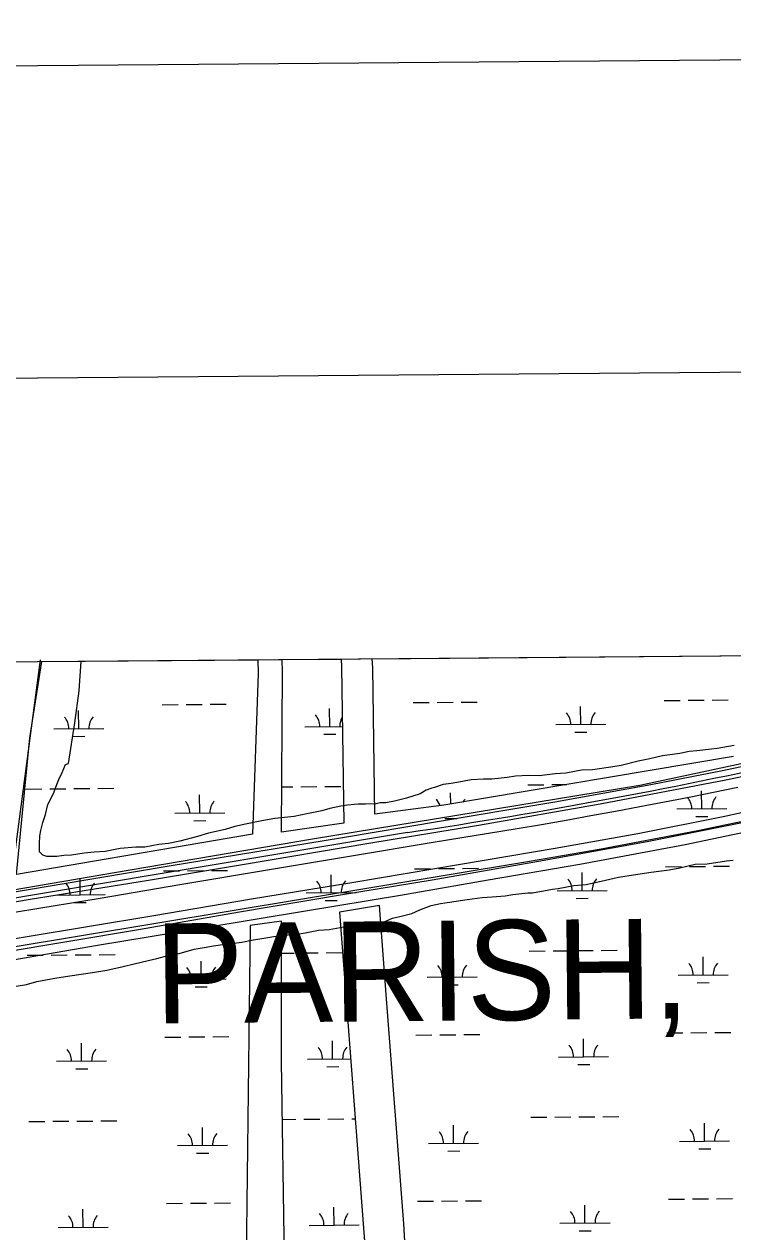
# Model space of a CAD drawing. Extents: x 3567028 to 3605064, y 510945 to 536587.
# Drawn here: x 3594340 to 3595757, y 533587 to 536003 of the extents above; entities that cross this region are included whole.
import ezdxf

# ---------------------------------------------------------------- set-up
doc = ezdxf.new("R2010")
doc.units = 0
for name, color, linetype in [('G-ANNO-NPLT', 7, 'Continuous'), ('V-ANNO-SYMB', 7, 'Continuous'), ('V-BRDG-OTLN', 7, 'Continuous'), ('V-GRID-FRAM', 7, 'Continuous'), ('V-ROAD-CNTR', 7, 'Continuous'), ('V-SITE-VEGE', 7, 'Continuous'), ('V-TOPO-GNAM-IDEN', 7, 'Continuous'), ('V-UTIL-LINE', 7, 'Continuous'), ('V-WETL-SWMP', 7, 'Continuous')]:
    doc.layers.add(name, color=color, linetype=linetype)

msp = doc.modelspace()

# ---------------------------------------------------------------- linework, layer by layer
at = {"layer": 'G-ANNO-NPLT'}
msp.add_lwpolyline([(3567815.5, 511528.3), (3604480.9, 511837.7), (3604277, 536003.5), (3567611.7, 535694.2)], close=True, dxfattribs=at)
at = {"layer": 'V-ANNO-SYMB'}
msp.add_lwpolyline([(3570560.3, 512176.6), (3603642.3, 512455.7), (3603449, 535371.4), (3570367, 535092.3), (3570560.3, 512176.6)], dxfattribs=at)
at = {"layer": 'V-BRDG-OTLN'}
for p, q in [((3595737.9, 534418), (3595922.1, 534457.2)), ((3595567.3, 534384), (3595737.9, 534418)), ((3595866.2, 534404.1), (3595661.7, 534361.1)), ((3595401.9, 534354.4), (3595567.3, 534384)), ((3595216.3, 534322.9), (3595401.9, 534354.4)), ((3595661.7, 534361.1), (3595451.4, 534321.5)), ((3594994.9, 534285.7), (3595216.3, 534322.9)), ((3595451.4, 534321.5), (3595267.7, 534290.5)), ((3594794.8, 534252.9), (3594994.9, 534285.7)), ((3595267.7, 534290.5), (3595092.2, 534259.9)), ((3595092.2, 534259.9), (3594902.2, 534228.5)), ((3594599.5, 534220), (3594794.8, 534252.9)), ((3594341.8, 534177.2), (3594599.5, 534220)), ((3594902.2, 534228.5), (3594697.3, 534194.2)), ((3594697.3, 534194.2), (3594486.5, 534159.4)), ((3594132, 534141.5), (3594341.8, 534177.2)), ((3594486.5, 534159.4), (3594282.5, 534124.6))]:
    msp.add_line(p, q, dxfattribs=at)
for points in [[(3594116.8, 534212), (3594348.1, 534251.4), (3594588.5, 534290.5), (3594776.8, 534322), (3595029, 534364.3), (3595248.7, 534400.6), (3595491.6, 534443.2), (3595743.2, 534491), (3595968.5, 534538.3), (3596197.6, 534590.7), (3596441.6, 534657.4), (3596664.2, 534718.8), (3596761.4, 534748)], [(3594289.3, 534145), (3594568.6, 534191.6), (3594770.3, 534226.7), (3594972.5, 534261.2), (3595156.1, 534291.3), (3595368.5, 534328.5), (3595585.9, 534367.8), (3595842.1, 534419.3), (3596053.6, 534465.8), (3596276.7, 534520.5), (3596479.8, 534575.3), (3596707.4, 534640.4), (3596886.7, 534695.3), (3597056.8, 534750.4)], [(3594260.6, 534256.7), (3594630.1, 534318.8), (3594976.6, 534376), (3595305.1, 534431.4), (3595353.2, 534439.3), (3595401.2, 534447.4), (3595449.2, 534455.7), (3595497.1, 534464.3), (3595545, 534473), (3595592.9, 534482), (3595640.8, 534491.2), (3595688.6, 534500.5), (3595736.3, 534510.1), (3595784, 534519.9)], [(3595767.3, 534476), (3595718.3, 534466), (3595669.4, 534456.1), (3595620.4, 534446.5), (3595571.3, 534437.1), (3595522.2, 534427.8), (3595473.1, 534418.8), (3595423.9, 534410), (3595374.7, 534401.4), (3595325.5, 534393.1), (3595157.9, 534365.6), (3594990.3, 534337.9), (3594822.7, 534309.9), (3594655.2, 534281.7), (3594487.7, 534253.3), (3594373.5, 534234.6), (3594259.3, 534215.8)]]:
    msp.add_lwpolyline(points, dxfattribs=at)
at = {"layer": 'V-GRID-FRAM'}
msp.add_lwpolyline([(3571081.5, 534531.3), (3602744.1, 534798.4), (3602905.4, 516616.2), (3571226.9, 516349), (3571081.5, 534531.3)], dxfattribs=at)
at = {"layer": 'V-ROAD-CNTR'}
for points in [[(3595106.3, 534385.7), (3593781.9, 534164), (3591004.6, 533699.3)], [(3591071.1, 533618), (3595338.7, 534326.7)]]:
    msp.add_lwpolyline(points, dxfattribs=at)
for centre, radius, start, end in [((3593477.2, 545366.5), 11101, 278.43841, 287.00508), ((3593682, 544423.7), 10232, 279.31793, 286.36008)]:
    msp.add_arc(centre, radius, start, end, dxfattribs=at)
at = {"layer": 'V-SITE-VEGE'}
for p, q in [((3594454.2, 534728.5), (3596625.7, 534746.8)), ((3594449.7, 534669.4), (3594454.2, 534728.5)), ((3594441.1, 534605.5), (3594449.7, 534669.4)), ((3594428.4, 534523.7), (3594441.1, 534605.5)), ((3595651.1, 534544.2), (3595616.2, 534539.4)), ((3595669.8, 534547.9), (3595651.1, 534544.2)), ((3595684.7, 534549), (3595669.8, 534547.9)), ((3595714.6, 534552.6), (3595684.7, 534549)), ((3595725.8, 534553.8), (3595714.6, 534552.6)), ((3595759.5, 534559.9), (3595725.8, 534553.8)), ((3594416.1, 534505.8), (3594422.7, 534521.9)), ((3594422.7, 534521.9), (3594428.4, 534523.7)), ((3595534, 534519.9), (3595512.8, 534516.2)), ((3595567.6, 534528.4), (3595534, 534519.9)), ((3595591.3, 534533.3), (3595567.6, 534528.4)), ((3595616.2, 534539.4), (3595591.3, 534533.3)), ((3594409.5, 534491.7), (3594416.1, 534505.8)), ((3595293.6, 534494.8), (3595274.9, 534492.4)), ((3595306, 534496), (3595293.6, 534494.8)), ((3595322.2, 534498.4), (3595306, 534496)), ((3595348.4, 534499.6), (3595322.2, 534498.4)), ((3595369.5, 534499.5), (3595348.4, 534499.6)), ((3595401.9, 534503), (3595369.5, 534499.5)), ((3595423.1, 534504.2), (3595401.9, 534503)), ((3595454.2, 534510.3), (3595423.1, 534504.2)), ((3595476.6, 534511.4), (3595454.2, 534510.3)), ((3595512.8, 534516.2), (3595476.6, 534511.4)), ((3594400, 534467.1), (3594403.8, 534478.5)), ((3594403.8, 534478.5), (3594409.5, 534491.7)), ((3595144.1, 534470.6), (3595131.6, 534463.2)), ((3595155.3, 534474.3), (3595144.1, 534470.6)), ((3595160.3, 534475.5), (3595155.3, 534474.3)), ((3595177.7, 534481.7), (3595160.3, 534475.5)), ((3595193.9, 534484.1), (3595177.7, 534481.7)), ((3595216.4, 534487.7), (3595193.9, 534484.1)), ((3595233.8, 534491.4), (3595216.4, 534487.7)), ((3595258.7, 534492.5), (3595233.8, 534491.4)), ((3595274.9, 534492.4), (3595258.7, 534492.5)), ((3594387.6, 534441.7), (3594393.3, 534453)), ((3594393.3, 534453), (3594400, 534467.1)), ((3595080.5, 534448.5), (3595063, 534444.9)), ((3595104.2, 534454.6), (3595080.5, 534448.5)), ((3595131.6, 534463.2), (3595104.2, 534454.6)), ((3594382.9, 534421.8), (3594387.6, 534441.7)), ((3594905.1, 534422.8), (3594879.6, 534418.1)), ((3594935.4, 534429.4), (3594905.1, 534422.8)), ((3594951.4, 534434.1), (3594935.4, 534429.4)), ((3594973.2, 534438.7), (3594951.4, 534434.1)), ((3594986.4, 534440.6), (3594973.2, 534438.7)), ((3595008.1, 534442.5), (3594986.4, 534440.6)), ((3595022.3, 534442.4), (3595008.1, 534442.5)), ((3595044, 534443.3), (3595022.3, 534442.4)), ((3595051.5, 534445.2), (3595044, 534443.3)), ((3595063, 534444.9), (3595051.5, 534445.2)), ((3594373.4, 534389.7), (3594377.2, 534405.8)), ((3594377.2, 534405.8), (3594382.9, 534421.8)), ((3594782.3, 534402.2), (3594761.5, 534397.6)), ((3594815.4, 534408.8), (3594782.3, 534402.2)), ((3594840.9, 534413.5), (3594815.4, 534408.8)), ((3594879.6, 534418.1), (3594840.9, 534413.5)), ((3594370.5, 534363.3), (3594371.5, 534379.4)), ((3594371.5, 534379.4), (3594373.4, 534389.7)), ((3594686.9, 534377.9), (3594651, 534368.5)), ((3594708.6, 534384.4), (3594686.9, 534377.9)), ((3594741.7, 534391.9), (3594708.6, 534384.4)), ((3594761.5, 534397.6), (3594741.7, 534391.9)), ((3594370.5, 534347.3), (3594370.5, 534363.3)), ((3594532, 534353.6), (3594501.8, 534348)), ((3594563.1, 534356.4), (3594532, 534353.6)), ((3594581.1, 534356.3), (3594563.1, 534356.4)), ((3594609.4, 534361.9), (3594581.1, 534356.3)), ((3594628.3, 534363.8), (3594609.4, 534361.9)), ((3594651, 534368.5), (3594628.3, 534363.8)), ((3594377.1, 534340.6), (3594370.5, 534347.3)), ((3594385.6, 534337.8), (3594377.1, 534340.6)), ((3594405.4, 534337.7), (3594385.6, 534337.8)), ((3594419.6, 534339.6), (3594405.4, 534337.7)), ((3594434.7, 534340.5), (3594419.6, 534339.6)), ((3594460.2, 534344.3), (3594434.7, 534340.5)), ((3594480, 534346.1), (3594460.2, 534344.3)), ((3594501.8, 534348), (3594480, 534346.1)), ((3595705.6, 534323.3), (3595744.2, 534329.3)), ((3595744.2, 534329.3), (3595757.9, 534330.5)), ((3595528.7, 534296.7), (3595567.3, 534302.7)), ((3595567.3, 534302.7), (3595593.5, 534306.3)), ((3595593.5, 534306.3), (3595629.6, 534311.2)), ((3595629.6, 534311.2), (3595650.8, 534314.8)), ((3595650.8, 534314.8), (3595681.9, 534322.1)), ((3595681.9, 534322.1), (3595705.6, 534323.3)), ((3595407.8, 534273.6), (3595439, 534279.7)), ((3595439, 534279.7), (3595463.9, 534282)), ((3595463.9, 534282), (3595502.5, 534290.6)), ((3595502.5, 534290.6), (3595528.7, 534296.7)), ((3595226, 534252), (3595255.9, 534255.6)), ((3595255.9, 534255.6), (3595275.8, 534256.8)), ((3595275.8, 534256.8), (3595301.9, 534259.1)), ((3595301.9, 534259.1), (3595316.9, 534261.6)), ((3595316.9, 534261.6), (3595346.8, 534265.2)), ((3595346.8, 534265.2), (3595356.7, 534265.1)), ((3595356.7, 534265.1), (3595396.6, 534272.4)), ((3595396.6, 534272.4), (3595407.8, 534273.6)), ((3595115.1, 534223.9), (3595131.3, 534231.3)), ((3595131.3, 534231.3), (3595153.7, 534239.9)), ((3595153.7, 534239.9), (3595172.4, 534243.6)), ((3595172.4, 534243.6), (3595203.6, 534248.4)), ((3595203.6, 534248.4), (3595226, 534252)), ((3595047.7, 534201.8), (3595076.4, 534214.1)), ((3595076.4, 534214.1), (3595091.4, 534217.8)), ((3595091.4, 534217.8), (3595115.1, 534223.9)), ((3594859.4, 534180.2), (3594885.8, 534182)), ((3594885.8, 534182), (3594901.9, 534184.8)), ((3594901.9, 534184.8), (3594928.3, 534190.5)), ((3594928.3, 534190.5), (3594950.1, 534191.4)), ((3594950.1, 534191.4), (3594979.3, 534197)), ((3594979.3, 534197), (3594998.2, 534199.8)), ((3594998.2, 534199.8), (3595026.6, 534200.7)), ((3595026.6, 534200.7), (3595030.3, 534198.2)), ((3595030.3, 534198.2), (3595047.7, 534201.8)), ((3594699.7, 534155.9), (3594718.6, 534158.7)), ((3594718.6, 534158.7), (3594741.3, 534162.4)), ((3594741.3, 534162.4), (3594759.2, 534164.3)), ((3594759.2, 534164.3), (3594775.3, 534166.2)), ((3594775.3, 534166.2), (3594798, 534170.8)), ((3594798, 534170.8), (3594811.2, 534172.7)), ((3594811.2, 534172.7), (3594839.5, 534177.4)), ((3594839.5, 534177.4), (3594859.4, 534180.2)), ((3594588.2, 534129.7), (3594605.3, 534133.4)), ((3594605.3, 534133.4), (3594629.8, 534140)), ((3594629.8, 534140), (3594649.7, 534143.7)), ((3594649.7, 534143.7), (3594679.9, 534152.2)), ((3594679.9, 534152.2), (3594699.7, 534155.9)), ((3594476.8, 534105.3), (3594505.1, 534110)), ((3594505.1, 534110), (3594538.2, 534117.5)), ((3594538.2, 534117.5), (3594559.9, 534123.1)), ((3594559.9, 534123.1), (3594588.2, 534129.7)), ((3594344.5, 534081.9), (3594365.3, 534087.6)), ((3594365.3, 534087.6), (3594401.2, 534094.1)), ((3594401.2, 534094.1), (3594431.4, 534098.8)), ((3594431.4, 534098.8), (3594476.8, 534105.3)), ((3594323.7, 534078.2), (3594344.5, 534081.9))]:
    msp.add_line(p, q, dxfattribs=at)
at = {"layer": 'V-UTIL-LINE'}
msp.add_lwpolyline([(3594372.2, 534731.1), (3593797.6, 530374.6), (3593086.1, 524439.6)], dxfattribs=at)
at = {"layer": 'V-WETL-SWMP'}
for p, q in [((3595035.8, 534733.4), (3596583.7, 534746.5)), ((3594351.2, 534575), (3594375.5, 534727.8)), ((3594375.5, 534727.8), (3594807, 534731.5)), ((3594807, 534731.5), (3594807.6, 534704.2)), ((3594855.7, 534731.9), (3594973.6, 534732.9)), ((3594856.6, 534706.4), (3594855.7, 534731.9)), ((3594973.6, 534732.9), (3594974.6, 534717.5)), ((3594974.6, 534717.5), (3594979.1, 534404.5)), ((3595037, 534715.3), (3595035.8, 534733.4)), ((3595041.4, 534422.3), (3595037, 534715.3)), ((3594807.6, 534704.2), (3594796.5, 534382.2)), ((3594854.4, 534386.7), (3594856.6, 534706.4)), ((3594615.9, 534641.5), (3594647.9, 534641.8)), ((3594663.9, 534641.9), (3594695.9, 534642.2)), ((3594711.9, 534642.3), (3594743.9, 534642.6)), ((3595117.8, 534645.7), (3595149.8, 534646)), ((3595165.8, 534646.1), (3595197.8, 534646.4)), ((3595213.8, 534646.5), (3595245.8, 534646.8)), ((3595619.7, 534650), (3595651.7, 534650.2)), ((3595667.7, 534650.4), (3595699.7, 534650.6)), ((3595715.7, 534650.8), (3595747.7, 534651)), ((3594449.2, 534593.7), (3594448.9, 534629.7)), ((3594951.1, 534597.9), (3594950.8, 534633.9)), ((3595453, 534602.1), (3595452.7, 534638.1)), ((3594399.2, 534593.2), (3594499.2, 534594.1)), ((3594901.1, 534597.5), (3594976.3, 534598.1)), ((3595403, 534601.7), (3595503, 534602.5)), ((3595571.3, 534480.3), (3596087.8, 534591.7)), ((3594324.5, 534302), (3594351.2, 534575)), ((3594437.4, 534578.1), (3594461.4, 534578.3)), ((3594939.3, 534582.4), (3594963.3, 534582.6)), ((3595441.2, 534586.6), (3595465.2, 534586.8)), ((3595758.3, 534538.2), (3595179.4, 534440.2)), ((3594343.4, 534472.7), (3594375.4, 534473)), ((3594391.4, 534473.1), (3594423.4, 534473.4)), ((3594439.4, 534473.5), (3594471.4, 534473.8)), ((3594487.4, 534473.9), (3594519.4, 534474.2)), ((3594855, 534477), (3594877.3, 534477.2)), ((3594893.3, 534477.3), (3594925.3, 534477.6)), ((3594916.7, 534373.3), (3595571.3, 534480.3)), ((3594941.3, 534477.7), (3594973.3, 534478)), ((3595347.2, 534481.2), (3595379.2, 534481.4)), ((3595395.2, 534481.6), (3595425.3, 534481.8)), ((3594691.1, 534424.9), (3594690.8, 534460.9)), ((3595192.9, 534442.5), (3595192.7, 534465.1)), ((3595694.9, 534433.3), (3595694.6, 534469.3)), ((3594641.1, 534424.5), (3594741.1, 534425.3)), ((3595179.4, 534440.2), (3595041.4, 534422.3)), ((3595644.9, 534432.9), (3595744.9, 534433.8)), ((3594679.3, 534409.3), (3594703.3, 534409.5)), ((3594979.1, 534404.5), (3594854.4, 534386.7)), ((3595181.2, 534413.6), (3595205.2, 534413.8)), ((3595683.1, 534417.8), (3595707.1, 534418)), ((3594796.5, 534382.2), (3594324.5, 534302)), ((3594551.6, 534311), (3594916.7, 534373.3)), ((3593242.5, 534088.2), (3594551.6, 534311)), ((3594618.7, 534308.8), (3594650.7, 534309.1)), ((3594666.7, 534309.2), (3594698.7, 534309.5)), ((3594714.7, 534309.6), (3594746.7, 534309.9)), ((3595120.6, 534313.1), (3595152.6, 534313.3)), ((3595168.6, 534313.5), (3595200.6, 534313.7)), ((3595216.6, 534313.9), (3595248.6, 534314.1)), ((3595455.8, 534269.5), (3595455.5, 534305.5)), ((3595622.5, 534317.3), (3595654.5, 534317.6)), ((3595670.5, 534317.7), (3595702.5, 534318)), ((3595718.5, 534318.1), (3595750.5, 534318.4)), ((3594452.1, 534261), (3594451.8, 534294)), ((3594953.9, 534265.2), (3594953.6, 534301.2)), ((3594402.1, 534260.6), (3594502.1, 534261.4)), ((3594903.9, 534264.8), (3595003.9, 534265.6)), ((3595405.8, 534269), (3595505.8, 534269.9)), ((3595444, 534253.9), (3595468, 534254.1)), ((3594440.2, 534245.5), (3594464.2, 534245.7)), ((3594942.1, 534249.7), (3594966.1, 534249.9)), ((3595050.3, 534239.7), (3594970.2, 534226.3)), ((3595063.7, 534061.4), (3595050.3, 534239.7)), ((3594854.4, 534208.5), (3594792.1, 534199.6)), ((3594854.4, 533927.8), (3594854.4, 534208.5)), ((3594970.2, 534226.3), (3595050.3, 533183.6)), ((3594792.1, 534199.6), (3594783.2, 533473.3)), ((3594346.2, 534140), (3594378.2, 534140.3)), ((3594394.2, 534140.4), (3594426.2, 534140.7)), ((3594442.2, 534140.8), (3594474.2, 534141.1)), ((3594490.2, 534141.2), (3594522.2, 534141.5)), ((3594854.4, 534144.3), (3594880.1, 534144.5)), ((3594896.1, 534144.7), (3594928.1, 534144.9)), ((3594944.1, 534145.1), (3594976.1, 534145.3)), ((3595195.8, 534096.4), (3595195.5, 534132.4)), ((3595350, 534148.5), (3595382, 534148.8)), ((3595398, 534148.9), (3595430, 534149.2)), ((3595446, 534149.3), (3595478, 534149.6)), ((3595494, 534149.7), (3595526, 534150)), ((3595697.7, 534100.7), (3595697.4, 534136.7)), ((3594694, 534092.2), (3594693.7, 534128.2)), ((3594644, 534091.8), (3594744, 534092.6)), ((3595145.8, 534096), (3595245.8, 534096.9)), ((3595647.7, 534100.3), (3595747.7, 534101.1)), ((3595685.9, 534085.1), (3595709.9, 534085.4)), ((3594682.1, 534076.7), (3594706.1, 534076.9)), ((3595099.3, 533602.5), (3595063.7, 534061.4)), ((3595184, 534080.9), (3595208, 534081.1)), ((3594454.9, 533928.3), (3594454.6, 533964.3)), ((3594621.5, 533976.2), (3594653.5, 533976.4)), ((3594669.5, 533976.6), (3594701.5, 533976.8)), ((3594717.5, 533977), (3594749.5, 533977.2)), ((3594956.8, 533932.6), (3594956.4, 533968.6)), ((3595123.4, 533980.4), (3595155.4, 533980.7)), ((3595171.4, 533980.8), (3595203.4, 533981.1)), ((3595219.4, 533981.2), (3595251.4, 533981.5)), ((3595458.6, 533936.8), (3595458.3, 533972.8)), ((3595625.3, 533984.6), (3595657.3, 533984.9)), ((3595673.3, 533985), (3595705.3, 533985.3)), ((3595721.3, 533985.4), (3595753.3, 533985.7)), ((3594404.9, 533927.9), (3594504.9, 533928.7)), ((3594881.1, 532239), (3594854.4, 533927.8)), ((3594906.8, 533932.1), (3594992.7, 533932.9)), ((3594944.9, 533917), (3594968.9, 533917.2)), ((3595408.6, 533936.4), (3595508.6, 533937.2)), ((3595446.8, 533921.3), (3595470.8, 533921.5)), ((3594443, 533912.8), (3594467, 533913)), ((3594349, 533807.4), (3594381, 533807.6)), ((3594397, 533807.8), (3594429, 533808)), ((3594445, 533808.2), (3594477, 533808.4)), ((3594493, 533808.6), (3594525, 533808.8)), ((3594696.8, 533759.5), (3594696.5, 533795.5)), ((3594856.2, 533811.6), (3594882.9, 533811.9)), ((3594898.9, 533812), (3594930.9, 533812.3)), ((3594946.9, 533812.4), (3594978.9, 533812.7)), ((3594994.9, 533812.8), (3595001.9, 533812.9)), ((3595198.7, 533763.8), (3595198.4, 533799.8)), ((3595352.8, 533815.8), (3595384.8, 533816.1)), ((3595400.8, 533816.2), (3595432.8, 533816.5)), ((3595448.8, 533816.6), (3595480.8, 533816.9)), ((3595496.8, 533817), (3595528.8, 533817.3)), ((3595700.5, 533768), (3595700.2, 533804)), ((3594646.8, 533759.1), (3594746.8, 533760)), ((3595148.7, 533763.4), (3595248.7, 533764.2)), ((3595186.8, 533748.3), (3595210.8, 533748.5)), ((3595650.5, 533767.6), (3595750.5, 533768.4)), ((3595688.7, 533752.5), (3595712.7, 533752.7)), ((3594684.9, 533744), (3594708.9, 533744.2)), ((3595628.1, 533652), (3595660.1, 533652.2)), ((3595676.1, 533652.4), (3595708.1, 533652.6)), ((3595724.1, 533652.8), (3595756.1, 533653.1)), ((3594457.7, 533595.7), (3594457.4, 533631.7)), ((3594624.3, 533643.5), (3594656.3, 533643.8)), ((3594672.3, 533643.9), (3594704.3, 533644.2)), ((3594720.3, 533644.3), (3594752.3, 533644.6)), ((3594959.6, 533599.9), (3594959.3, 533635.9)), ((3595126.2, 533647.7), (3595158.2, 533648)), ((3595174.2, 533648.1), (3595206.2, 533648.4)), ((3595222.2, 533648.5), (3595254.2, 533648.8)), ((3595461.4, 533604.1), (3595461.1, 533640.1)), ((3595228.4, 531321.1), (3595099.3, 533602.5)), ((3595411.4, 533603.7), (3595511.4, 533604.6)), ((3594407.7, 533595.2), (3594507.7, 533596.1)), ((3594909.6, 533599.5), (3595009.6, 533600.3)), ((3595449.6, 533588.6), (3595473.6, 533588.8))]:
    msp.add_line(p, q, dxfattribs=at)
for centre, start, end in [((3594394, 534593.7), 359.7115, 41.2552), ((3594504.5, 534594.6), 139.7115, 181.2552), ((3594895.9, 534597.9), 359.7115, 41.2552), ((3595006.4, 534598.8), 149.3153, 181.2552), ((3595397.8, 534602.1), 359.7115, 41.2552), ((3595508.3, 534603.1), 139.7115, 181.2552), ((3594635.9, 534424.9), 359.7115, 41.2552), ((3594746.4, 534425.8), 139.7115, 181.2552), ((3595137.8, 534429.1), 16.5454, 41.2552), ((3595248.3, 534430), 139.7115, 152.0819), ((3595639.7, 534433.4), 359.7115, 41.2552), ((3595750.2, 534434.3), 139.7115, 181.2552), ((3594396.8, 534261), 359.7115, 41.2552), ((3594507.3, 534261.9), 139.7115, 181.2552), ((3594898.7, 534265.2), 359.7115, 41.2552), ((3595009.2, 534266.2), 139.7115, 181.2552), ((3595400.6, 534269.5), 359.7115, 41.2552), ((3595511.1, 534270.4), 139.7115, 181.2552), ((3594638.7, 534092.2), 359.7115, 41.2552), ((3594749.2, 534093.2), 139.7115, 181.2552), ((3595140.6, 534096.5), 359.7115, 41.2552), ((3595251.1, 534097.4), 139.7115, 181.2552), ((3595642.5, 534100.7), 359.7115, 41.2552), ((3595753, 534101.6), 139.7115, 181.2552), ((3594399.6, 533928.3), 359.7115, 41.2552), ((3594510.1, 533929.3), 139.7115, 181.2552), ((3594901.5, 533932.6), 359.7115, 41.2552), ((3595012, 533933.5), 139.7115, 181.2552), ((3595403.4, 533936.8), 359.7115, 41.2552), ((3595513.9, 533937.7), 139.7115, 181.2552), ((3594641.5, 533759.6), 359.7115, 41.2552), ((3594752, 533760.5), 139.7115, 181.2552), ((3595143.4, 533763.8), 359.7115, 41.2552), ((3595253.9, 533764.7), 139.7115, 181.2552), ((3595645.3, 533768), 359.7115, 41.2552), ((3595755.8, 533769), 139.7115, 181.2552), ((3595406.2, 533604.1), 359.7115, 41.2552), ((3595516.7, 533605.1), 139.7115, 181.2552), ((3594402.4, 533595.7), 359.7115, 41.2552), ((3594512.9, 533596.6), 139.7115, 181.2552), ((3594904.3, 533599.9), 359.7115, 41.2552), ((3595014.8, 533600.8), 139.7115, 181.2552)]:
    msp.add_arc(centre, 35.2, start, end, dxfattribs=at)

# ---------------------------------------------------------------- texts
at = {"layer": 'V-TOPO-GNAM-IDEN'}
msp.add_text('PARISH,', height=200, rotation=0.555, dxfattribs=at).set_placement((3594601.5, 534003.6))

doc.saveas('drawing.dxf')
